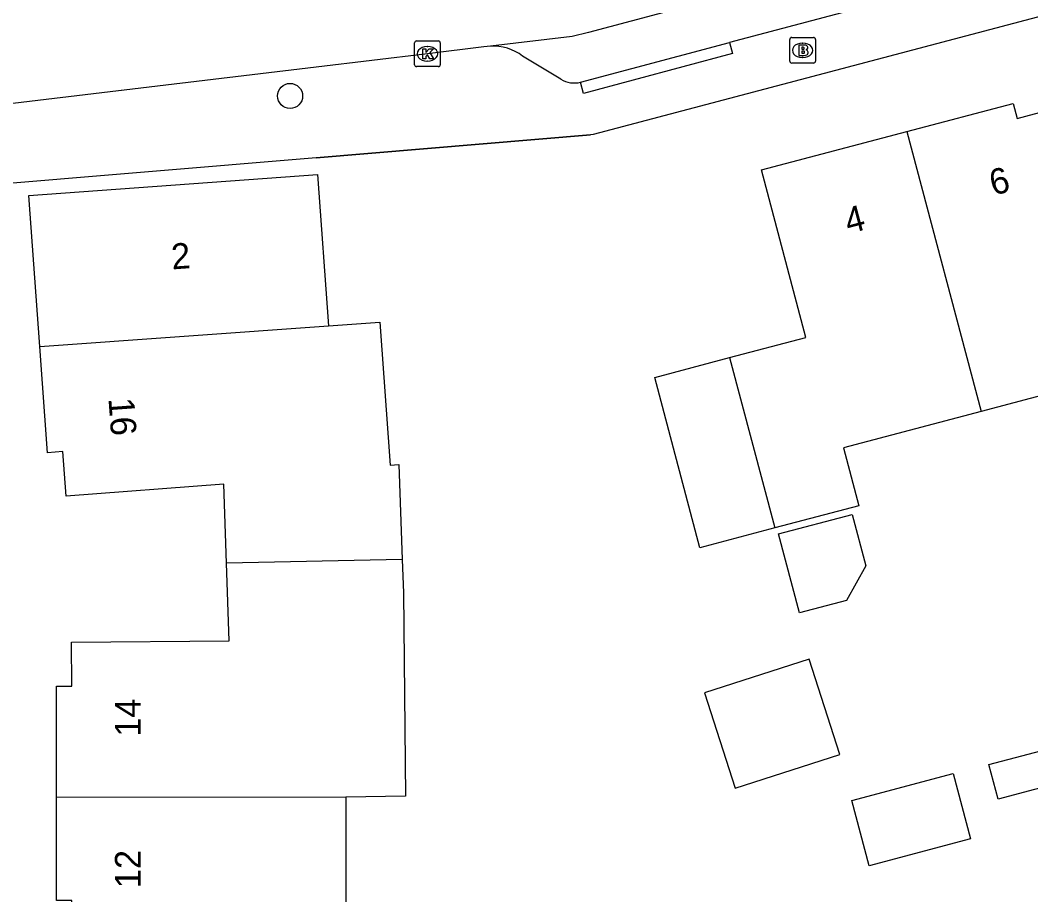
# Model space of a CAD drawing. Extents: x 162880 to 165536, y 384011 to 385179.
# Drawn here: x 163806 to 163845.34, y 384340.61 to 384374.68 of the extents above; entities that cross this region are included whole.
import ezdxf

# ---------------------------------------------------------------- set-up
doc = ezdxf.new("R2010")
doc.units = 0
for name, color, linetype in [('IMGEO_Boom', 7, 'Continuous'), ('IMGEO_Brandkraan', 7, 'Continuous'), ('IMGEO_Kolk', 7, 'Continuous'), ('IMGEO_Muur', 7, 'Continuous'), ('IMGEO_Pand', 7, 'Continuous'), ('IMGEO_Pand_nummerreeks', 7, 'Continuous'), ('IMGEO_Rijbaan_lokaal_open', 7, 'Continuous'), ('IMGEO_Voetpad_open', 7, 'Continuous')]:
    doc.layers.add(name, color=color, linetype=linetype)

msp = doc.modelspace()

# ---------------------------------------------------------------- linework, layer by layer
at = {"layer": 'IMGEO_Boom'}
msp.add_circle((163816.507, 384371.726), 0.489, dxfattribs=at)
at = {"layer": 'IMGEO_Brandkraan'}
for p, q in [((163835.96, 384373.078), (163835.96, 384373.93)), ((163836.035, 384374.004), (163836.887, 384374.004)), ((163836.961, 384373.93), (163836.961, 384373.078)), ((163836.448, 384373.784), (163836.473, 384373.784)), ((163836.471, 384373.224), (163836.446, 384373.224)), ((163836.887, 384373.004), (163836.035, 384373.004))]:
    msp.add_line(p, q, dxfattribs=at)
for points in [[(163835.96, 384373.078), (163835.96, 384373.93)], [(163836.035, 384374.004), (163836.887, 384374.004)], [(163836.961, 384373.93), (163836.961, 384373.078)], [(163836.308, 384373.704), (163836.308, 384373.304), (163836.521, 384373.304)], [(163836.539, 384373.704), (163836.308, 384373.704)], [(163836.487, 384373.623), (163836.433, 384373.623), (163836.433, 384373.547)], [(163836.433, 384373.547), (163836.486, 384373.547)], [(163836.495, 384373.471), (163836.433, 384373.471), (163836.433, 384373.39)], [(163836.433, 384373.39), (163836.495, 384373.39)], [(163836.887, 384373.004), (163836.035, 384373.004)]]:
    msp.add_lwpolyline(points, dxfattribs=at)
for centre, radius, start, end in [((163836.037, 384373.928), 0.0765, 91.552, 178.448), ((163836.037, 384373.928), 0.0765, 91.552, 178.448), ((163836.885, 384373.928), 0.0765, 1.552, 88.448), ((163836.885, 384373.928), 0.0765, 1.552, 88.448), ((163836.488, 384373.585), 0.0379, 267.8285, 90.9355), ((163836.543, 384373.559), 0.145, 59.4692, 91.5367), ((163836.568, 384373.606), 0.0922, 285.5137, 58.1501), ((163836.573, 384373.414), 0.105, 301.3115, 78.989), ((163836.496, 384373.43), 0.0404, 269.8759, 90.5077), ((163836.527, 384373.555), 0.251, 268.6676, 293.5347), ((163836.037, 384373.08), 0.0765, 181.552, 268.448), ((163836.037, 384373.08), 0.0765, 181.552, 268.448), ((163836.885, 384373.08), 0.0765, 271.552, 358.448), ((163836.885, 384373.08), 0.0765, 271.552, 358.448)]:
    msp.add_arc(centre, radius, start, end, dxfattribs=at)
for centre, major_axis, ratio, start_param, end_param in [((163836.447, 384373.504), (-0.387, 0.002), 0.722429, 4.712389, 7.853982), ((163836.472, 384373.504), (-0.39, 0.002), 0.717154, 1.570796, 4.712389)]:
    msp.add_ellipse(centre, major_axis=major_axis, ratio=ratio, start_param=start_param, end_param=end_param, dxfattribs=at)
at = {"layer": 'IMGEO_Kolk'}
for p, q in [((163821.351, 384372.94), (163821.351, 384373.792)), ((163821.426, 384373.866), (163822.278, 384373.866)), ((163821.839, 384373.646), (163821.864, 384373.646)), ((163822.352, 384373.792), (163822.352, 384372.94)), ((163822.278, 384372.866), (163821.426, 384372.866)), ((163821.862, 384373.086), (163821.837, 384373.086))]:
    msp.add_line(p, q, dxfattribs=at)
for points in [[(163821.351, 384372.94), (163821.351, 384373.792)], [(163821.426, 384373.866), (163822.278, 384373.866)], [(163821.672, 384373.566), (163821.795, 384373.566), (163821.795, 384373.415), (163821.925, 384373.566), (163822.089, 384373.566), (163821.943, 384373.415), (163822.096, 384373.166), (163821.944, 384373.166), (163821.859, 384373.33), (163821.795, 384373.263), (163821.795, 384373.166), (163821.672, 384373.166), (163821.672, 384373.566)], [(163822.352, 384373.792), (163822.352, 384372.94)], [(163822.278, 384372.866), (163821.426, 384372.866)]]:
    msp.add_lwpolyline(points, dxfattribs=at)
for centre, start, end in [((163821.428, 384373.79), 91.552, 178.448), ((163821.428, 384373.79), 91.552, 178.448), ((163822.276, 384373.79), 1.552, 88.448), ((163822.276, 384373.79), 1.552, 88.448), ((163821.428, 384372.942), 181.552, 268.448), ((163821.428, 384372.942), 181.552, 268.448), ((163822.276, 384372.942), 271.552, 358.448), ((163822.276, 384372.942), 271.552, 358.448)]:
    msp.add_arc(centre, 0.0765, start, end, dxfattribs=at)
for centre, major_axis, ratio, start_param, end_param in [((163821.838, 384373.366), (-0.387, 0.002), 0.722429, 4.712389, 7.853982), ((163821.863, 384373.366), (-0.39, 0.002), 0.717154, 1.570796, 4.712389)]:
    msp.add_ellipse(centre, major_axis=major_axis, ratio=ratio, start_param=start_param, end_param=end_param, dxfattribs=at)
at = {"layer": 'IMGEO_Muur'}
msp.add_lwpolyline([(163817.519, 384369.317), (163828.207, 384370.211)], dxfattribs=at)
at = {"layer": 'IMGEO_Pand'}
for points in [[(163840.521, 384370.34), (163844.652, 384371.431), (163844.806, 384370.851), (163846.024, 384371.173), (163845.87, 384371.752), (163846.054, 384371.801)], [(163833.617, 384361.534), (163836.581, 384362.317), (163834.857, 384368.843), (163840.521, 384370.34)], [(163840.521, 384370.34), (163843.411, 384359.436)], [(163806.762, 384361.971), (163806.338, 384367.853), (163817.574, 384368.663), (163817.999, 384362.768)], [(163817.999, 384362.768), (163820.004, 384362.913), (163820.406, 384357.348), (163820.735, 384357.372), (163820.87, 384353.677)], [(163806.762, 384361.971), (163817.999, 384362.768)], [(163814.032, 384353.524), (163813.926, 384356.611), (163807.795, 384356.132), (163807.659, 384357.872), (163807.061, 384357.829), (163806.762, 384361.971)], [(163835.374, 384354.903), (163832.455, 384354.132), (163830.703, 384360.764), (163833.617, 384361.534)], [(163833.617, 384361.534), (163835.374, 384354.903)], [(163848.944, 384360.897), (163843.411, 384359.436)], [(163843.411, 384359.436), (163838.048, 384358.02), (163838.643, 384355.767), (163835.374, 384354.903)], [(163836.339, 384351.595), (163835.526, 384354.672), (163838.394, 384355.43), (163838.922, 384353.431), (163838.166, 384352.078), (163836.339, 384351.595)], [(163807.408, 384344.433), (163807.408, 384348.733), (163808.008, 384348.733), (163807.996, 384350.455), (163814.136, 384350.498), (163814.032, 384353.524)], [(163820.87, 384353.677), (163814.032, 384353.524)], [(163820.87, 384353.677), (163820.918, 384352.376), (163821.006, 384344.449), (163818.676, 384344.414)], [(163837.912, 384346.082), (163836.719, 384349.794), (163832.644, 384348.485), (163833.837, 384344.772), (163837.912, 384346.082)], [(163842.315, 384345.342), (163842.993, 384342.795), (163839.05, 384341.745), (163838.372, 384344.292), (163842.315, 384345.342)], [(163807.408, 384344.433), (163818.676, 384344.414)], [(163814.163, 384335.79), (163814.163, 384338.662), (163808.008, 384338.663), (163808.008, 384340.393), (163807.408, 384340.393), (163807.408, 384344.433)], [(163818.676, 384344.414), (163818.677, 384339.004), (163821.006, 384339.004), (163821.007, 384335.651)]]:
    msp.add_lwpolyline(points, dxfattribs=at)
at = {"layer": 'IMGEO_Rijbaan_lokaal_open'}
for points in [[(163869.972, 384385.282), (163867.877, 384384.716), (163851.935, 384380.508), (163835.992, 384376.295), (163828.118, 384374.191), (163827.488, 384374.039), (163824.303, 384373.665)], [(163824.303, 384373.665), (163824.051, 384373.635), (163821.852, 384373.367), (163804.511, 384371.285), (163803.596, 384371.169)]]:
    msp.add_lwpolyline(points, dxfattribs=at)
at = {"layer": 'IMGEO_Voetpad_open'}
for points in [[(163871.845, 384381.733), (163828.311, 384370.22), (163828.207, 384370.211), (163817.519, 384369.317), (163804.137, 384368.197)], [(163850.07, 384378.169), (163833.614, 384373.811)], [(163827.817, 384372.265), (163833.614, 384373.811)], [(163833.614, 384373.811), (163833.732, 384373.38), (163827.925, 384371.825), (163827.817, 384372.265)], [(163827.049, 384372.38), (163825.561, 384373.28)], [(163857.193, 384347.833), (163844.072, 384344.341), (163843.714, 384345.683), (163846.774, 384346.497)]]:
    msp.add_lwpolyline(points, dxfattribs=at)
for centre, radius, start, end in [((163824.401, 384371.738), 1.929, 53.0471, 92.9204), ((163827.559, 384373.163), 0.934, 236.9273, 286.0403)]:
    msp.add_arc(centre, radius, start, end, dxfattribs=at)

# ---------------------------------------------------------------- texts
at = {"layer": 'IMGEO_Pand_nummerreeks'}
for s, rotation, p in [('6', 14.7991, (163843.884, 384367.836)), ('4', 14.7991, (163838.247, 384366.347)), ('2', 4.1233, (163811.915, 384364.967)), ('16', 274.1254, (163809.435, 384359.943)), ('14', 90, (163810.688, 384346.769)), ('12', 90, (163810.688, 384340.872))]:
    msp.add_text(s, height=1, rotation=rotation, dxfattribs=at).set_placement(p)

doc.saveas('drawing.dxf')
